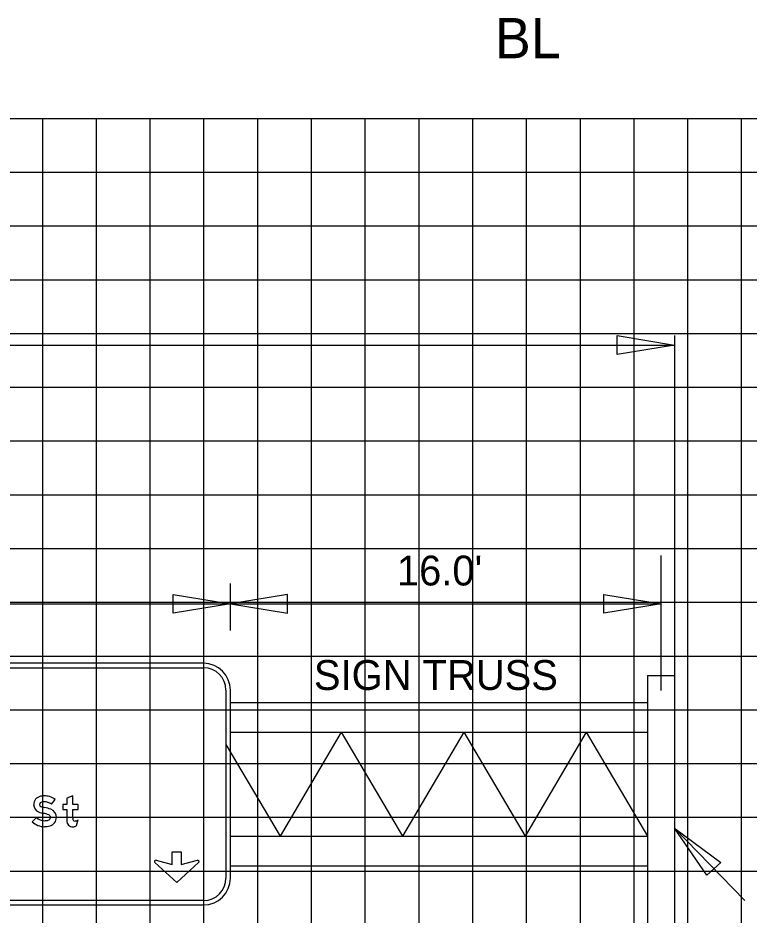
# Model space of a CAD drawing. Extents: x 1797809 to 2198143, y 249608 to 1237864.
# Drawn here: x 2196495.79 to 2196522.98, y 1237193.48 to 1237226.86 of the extents above; entities that cross this region are included whole.
import ezdxf

# ---------------------------------------------------------------- set-up
doc = ezdxf.new("R2010")
doc.units = 0
for name, color, linetype in [('3', 7, 'Continuous'), ('60', 7, 'Continuous'), ('Default', 7, 'Continuous'), ('GSBWFILL', 7, 'Continuous'), ('GSCOLORFILL', 7, 'Continuous'), ('GSDIMS', 7, 'Continuous'), ('GSOUTLINE', 7, 'Continuous'), ('GSSHT', 7, 'Continuous'), ('Level 55', 7, 'Continuous')]:
    doc.layers.add(name, color=color, linetype=linetype)

msp = doc.modelspace()

# ---------------------------------------------------------------- linework, layer by layer
at = {"layer": '3'}
for p, q in [((2196520.207, 1237215.036), (2196520.207, 1237202.392)), ((2196447.254, 1237214.688), (2196520.207, 1237214.688)), ((2196519.207, 1237202.392), (2196519.207, 1237176.268)), ((2196520.207, 1237202.392), (2196520.207, 1237176.268)), ((2196522.819, 1237194.017), (2196520.207, 1237196.71))]:
    msp.add_line(p, q, dxfattribs=at)
at = {"layer": 'Default'}
msp.add_line((2196519.707, 1237201.84), (2196519.707, 1237206.854), dxfattribs=at)
at = {"layer": 'GSBWFILL'}
msp.add_line((2196497.97, 1237196.807), (2196498.028, 1237197.037), dxfattribs=at)
for points in [[(2196497.828, 1237197.081), (2196497.828, 1237197.406), (2196498.028, 1237197.406), (2196498.028, 1237197.597), (2196497.828, 1237197.597), (2196497.828, 1237197.916), (2196497.606, 1237197.832), (2196497.606, 1237197.597), (2196497.451, 1237197.597), (2196497.451, 1237197.406), (2196497.606, 1237197.406), (2196497.606, 1237197.014)], [(2196497.029, 1237197.604), (2196497.167, 1237197.779)], [(2196496.475, 1237197.113), (2196496.319, 1237196.955)], [(2196500.927, 1237195.517), (2196501.525, 1237195.364), (2196501.525, 1237195.829), (2196501.862, 1237195.829), (2196501.862, 1237195.364), (2196502.461, 1237195.517)], [(2196502.508, 1237195.43), (2196501.694, 1237194.69), (2196500.88, 1237195.43)]]:
    msp.add_lwpolyline(points, dxfattribs=at)
for centre, start, end in [((2196500.915, 1237195.468), 75.5925, 227.6952), ((2196502.473, 1237195.468), 312.3048, 104.4075)]:
    msp.add_arc(centre, 0.0511, start, end, dxfattribs=at)
for centre, major_axis, ratio, start_param, end_param in [((2196496.69, 1237197.589), (0, 0.318), 0.999995, 0.202758, 1.570796), ((2196496.757, 1237197.26), (0, 0.654), 0.999995, 0, 0.202758), ((2196496.757, 1237197.112), (0, 0.802), 0.999995, 6.026234, 6.283185), ((2196496.832, 1237197.395), (0, 0.509), 0.999995, 5.565152, 6.026234), ((2196496.666, 1237197.589), (0, 0.295), 0.999995, 1.570796, 2.761249), ((2196496.69, 1237197.589), (0, 0.096), 0.999995, 0.202758, 1.570796), ((2196496.666, 1237197.589), (0, 0.0726), 0.999995, 1.570796, 2.761249), ((2196496.908, 1237198.194), (0, 0.724), 0.999995, 2.761249, 2.95744), ((2196496.757, 1237197.26), (0, 0.432), 0.999995, 0, 0.202758), ((2196496.757, 1237197.112), (0, 0.58), 0.999995, 6.026234, 6.283185), ((2196496.528, 1237196.154), (0, 1.351), 0.999995, 5.918637, 6.099033), ((2196496.832, 1237197.395), (0, 0.287), 0.999995, 5.523837, 6.026234), ((2196496.908, 1237198.194), (0, 0.946), 0.999995, 2.761249, 2.95744), ((2196496.528, 1237196.154), (0, 1.129), 0.999995, 5.918637, 6.099033), ((2196496.895, 1237197.114), (0, 0.101), 0.999995, 4.712389, 5.918637), ((2196496.895, 1237197.114), (0, 0.323), 0.999995, 4.712389, 5.918637), ((2196496.771, 1237197.411), (0, 0.642), 0.999995, 2.360607, 3.141593), ((2196496.771, 1237197.411), (0, 0.42), 0.999995, 2.360607, 3.141593), ((2196496.771, 1237197.556), (0, 0.564), 0.999995, 3.141593, 3.401517), ((2196496.888, 1237197.114), (0, 0.108), 0.999995, 3.401517, 4.712389), ((2196496.888, 1237197.114), (0, 0.33), 0.999995, 3.401517, 4.712389), ((2196498.037, 1237197.014), (0, 0.431), 0.999992, 1.570796, 1.830698), ((2196497.795, 1237196.95), (0, 0.18), 0.999992, 1.830698, 2.869526), ((2196499.218, 1237197.081), (0, 1.389), 0.999992, 1.570796, 1.606005), ((2196497.892, 1237197.043), (0, 0.0638), 0.999992, 1.74085, 2.407828), ((2196497.894, 1237197.045), (0, 0.0668), 0.999992, 2.407828, 3.141593), ((2196497.894, 1237197.329), (0, 0.35), 0.999992, 3.141593, 3.310762), ((2196497.939, 1237197.065), (0, 0.0832), 0.999992, 3.310762, 3.756278), ((2196497.882, 1237197.146), (0, 0.182), 0.999992, 3.756278, 4.071638), ((2196496.771, 1237197.556), (0, 0.786), 0.999995, 3.141593, 3.401517), ((2196497.828, 1237197.069), (0, 0.304), 0.999992, 2.869526, 3.141593), ((2196497.828, 1237197.202), (0, 0.438), 0.999992, 3.141593, 3.205734), ((2196497.845, 1237196.946), (0, 0.18), 0.999992, 3.205734, 3.427755), ((2196497.821, 1237197.026), (0, 0.264), 0.999992, 3.427755, 3.738844)]:
    msp.add_ellipse(centre, major_axis=major_axis, ratio=ratio, start_param=start_param, end_param=end_param, dxfattribs=at)
at = {"layer": 'GSCOLORFILL'}
for p, q in [((2196502.691, 1237202.846), (2196470.723, 1237202.846)), ((2196470.723, 1237202.679), (2196502.691, 1237202.679)), ((2196503.523, 1237201.847), (2196503.523, 1237194.854)), ((2196503.69, 1237194.854), (2196503.69, 1237201.847)), ((2196497.97, 1237196.807), (2196498.028, 1237197.037)), ((2196502.691, 1237194.021), (2196470.724, 1237194.021)), ((2196470.724, 1237193.855), (2196502.691, 1237193.855))]:
    msp.add_line(p, q, dxfattribs=at)
for points in [[(2196497.828, 1237197.081), (2196497.828, 1237197.406), (2196498.028, 1237197.406), (2196498.028, 1237197.597), (2196497.828, 1237197.597), (2196497.828, 1237197.916), (2196497.606, 1237197.832), (2196497.606, 1237197.597), (2196497.451, 1237197.597), (2196497.451, 1237197.406), (2196497.606, 1237197.406), (2196497.606, 1237197.014)], [(2196497.029, 1237197.604), (2196497.167, 1237197.779)], [(2196496.475, 1237197.113), (2196496.319, 1237196.955)], [(2196500.927, 1237195.517), (2196501.525, 1237195.364), (2196501.525, 1237195.829), (2196501.862, 1237195.829), (2196501.862, 1237195.364), (2196502.461, 1237195.517)], [(2196502.508, 1237195.43), (2196501.694, 1237194.69), (2196500.88, 1237195.43)]]:
    msp.add_lwpolyline(points, dxfattribs=at)
for centre, radius, start, end in [((2196502.691, 1237201.847), 0.999, 0, 90), ((2196502.691, 1237201.847), 0.833, 0, 90), ((2196500.915, 1237195.468), 0.0511, 75.5925, 227.6952), ((2196502.473, 1237195.468), 0.0511, 312.3048, 104.4075), ((2196502.691, 1237194.854), 0.999, 270, 0), ((2196502.691, 1237194.854), 0.833, 270, 0)]:
    msp.add_arc(centre, radius, start, end, dxfattribs=at)
for centre, major_axis, ratio, start_param, end_param in [((2196496.69, 1237197.589), (0, 0.318), 0.999995, 0.202758, 1.570796), ((2196496.757, 1237197.26), (0, 0.654), 0.999995, 0, 0.202758), ((2196496.757, 1237197.112), (0, 0.802), 0.999995, 6.026234, 6.283185), ((2196496.832, 1237197.395), (0, 0.509), 0.999995, 5.565152, 6.026234), ((2196496.666, 1237197.589), (0, 0.295), 0.999995, 1.570796, 2.761249), ((2196496.69, 1237197.589), (0, 0.096), 0.999995, 0.202758, 1.570796), ((2196496.666, 1237197.589), (0, 0.0726), 0.999995, 1.570796, 2.761249), ((2196496.908, 1237198.194), (0, 0.724), 0.999995, 2.761249, 2.95744), ((2196496.757, 1237197.26), (0, 0.432), 0.999995, 0, 0.202758), ((2196496.757, 1237197.112), (0, 0.58), 0.999995, 6.026234, 6.283185), ((2196496.528, 1237196.154), (0, 1.351), 0.999995, 5.918637, 6.099033), ((2196496.832, 1237197.395), (0, 0.287), 0.999995, 5.523837, 6.026234), ((2196496.908, 1237198.194), (0, 0.946), 0.999995, 2.761249, 2.95744), ((2196496.528, 1237196.154), (0, 1.129), 0.999995, 5.918637, 6.099033), ((2196496.895, 1237197.114), (0, 0.101), 0.999995, 4.712389, 5.918637), ((2196496.895, 1237197.114), (0, 0.323), 0.999995, 4.712389, 5.918637), ((2196496.771, 1237197.411), (0, 0.642), 0.999995, 2.360607, 3.141593), ((2196496.771, 1237197.411), (0, 0.42), 0.999995, 2.360607, 3.141593), ((2196496.771, 1237197.556), (0, 0.564), 0.999995, 3.141593, 3.401517), ((2196496.888, 1237197.114), (0, 0.108), 0.999995, 3.401517, 4.712389), ((2196496.888, 1237197.114), (0, 0.33), 0.999995, 3.401517, 4.712389), ((2196498.037, 1237197.014), (0, 0.431), 0.999992, 1.570796, 1.830698), ((2196497.795, 1237196.95), (0, 0.18), 0.999992, 1.830698, 2.869526), ((2196499.218, 1237197.081), (0, 1.389), 0.999992, 1.570796, 1.606005), ((2196497.892, 1237197.043), (0, 0.0638), 0.999992, 1.74085, 2.407828), ((2196497.894, 1237197.045), (0, 0.0668), 0.999992, 2.407828, 3.141593), ((2196497.894, 1237197.329), (0, 0.35), 0.999992, 3.141593, 3.310762), ((2196497.939, 1237197.065), (0, 0.0832), 0.999992, 3.310762, 3.756278), ((2196497.882, 1237197.146), (0, 0.182), 0.999992, 3.756278, 4.071638), ((2196496.771, 1237197.556), (0, 0.786), 0.999995, 3.141593, 3.401517), ((2196497.828, 1237197.069), (0, 0.304), 0.999992, 2.869526, 3.141593), ((2196497.828, 1237197.202), (0, 0.438), 0.999992, 3.141593, 3.205734), ((2196497.845, 1237196.946), (0, 0.18), 0.999992, 3.205734, 3.427755), ((2196497.821, 1237197.026), (0, 0.264), 0.999992, 3.427755, 3.738844)]:
    msp.add_ellipse(centre, major_axis=major_axis, ratio=ratio, start_param=start_param, end_param=end_param, dxfattribs=at)
at = {"layer": 'GSDIMS'}
for p, q in [((2196503.69, 1237204.072), (2196503.69, 1237205.813)), ((2196469.724, 1237205.055), (2196503.69, 1237205.055)), ((2196503.69, 1237205.055), (2196519.707, 1237205.055)), ((2196519.207, 1237202.392), (2196520.207, 1237202.392)), ((2196503.69, 1237201.392), (2196519.207, 1237201.392)), ((2196503.69, 1237200.282), (2196519.207, 1237200.282)), ((2196507.814, 1237200.282), (2196505.535, 1237196.419)), ((2196507.814, 1237200.282), (2196510.092, 1237196.419)), ((2196512.371, 1237200.282), (2196510.092, 1237196.419)), ((2196512.371, 1237200.282), (2196514.649, 1237196.419)), ((2196516.928, 1237200.282), (2196514.649, 1237196.419)), ((2196516.928, 1237200.282), (2196519.207, 1237196.419)), ((2196503.523, 1237199.83), (2196505.535, 1237196.419)), ((2196503.69, 1237196.419), (2196519.207, 1237196.419)), ((2196503.69, 1237195.309), (2196519.207, 1237195.309))]:
    msp.add_line(p, q, dxfattribs=at)
for points in [[(2196520.207, 1237214.688), (2196518.078, 1237214.341), (2196518.078, 1237215.036)], [(2196503.69, 1237205.055), (2196501.561, 1237204.708), (2196501.561, 1237205.402)], [(2196503.69, 1237205.055), (2196505.818, 1237204.708), (2196505.818, 1237205.402)], [(2196519.707, 1237205.055), (2196517.578, 1237204.708), (2196517.578, 1237205.402)], [(2196520.207, 1237196.71), (2196521.929, 1237195.439), (2196521.415, 1237194.961)]]:
    msp.add_lwpolyline(points, close=True, dxfattribs=at)
at = {"layer": 'GSOUTLINE'}
msp.add_line((2196497.97, 1237196.807), (2196498.028, 1237197.037), dxfattribs=at)
for points in [[(2196497.828, 1237197.081), (2196497.828, 1237197.406), (2196498.028, 1237197.406), (2196498.028, 1237197.597), (2196497.828, 1237197.597), (2196497.828, 1237197.916), (2196497.606, 1237197.832), (2196497.606, 1237197.597), (2196497.451, 1237197.597), (2196497.451, 1237197.406), (2196497.606, 1237197.406), (2196497.606, 1237197.014)], [(2196497.029, 1237197.604), (2196497.167, 1237197.779)], [(2196496.475, 1237197.113), (2196496.319, 1237196.955)], [(2196500.927, 1237195.517), (2196501.525, 1237195.364), (2196501.525, 1237195.829), (2196501.862, 1237195.829), (2196501.862, 1237195.364), (2196502.461, 1237195.517)], [(2196502.508, 1237195.43), (2196501.694, 1237194.69), (2196500.88, 1237195.43)]]:
    msp.add_lwpolyline(points, dxfattribs=at)
for centre, start, end in [((2196500.915, 1237195.468), 75.5925, 227.6952), ((2196502.473, 1237195.468), 312.3048, 104.4075)]:
    msp.add_arc(centre, 0.0511, start, end, dxfattribs=at)
for centre, major_axis, ratio, start_param, end_param in [((2196496.69, 1237197.589), (0, 0.318), 0.999995, 0.202758, 1.570796), ((2196496.757, 1237197.26), (0, 0.654), 0.999995, 0, 0.202758), ((2196496.757, 1237197.112), (0, 0.802), 0.999995, 6.026234, 6.283185), ((2196496.832, 1237197.395), (0, 0.509), 0.999995, 5.565152, 6.026234), ((2196496.666, 1237197.589), (0, 0.295), 0.999995, 1.570796, 2.761249), ((2196496.69, 1237197.589), (0, 0.096), 0.999995, 0.202758, 1.570796), ((2196496.666, 1237197.589), (0, 0.0726), 0.999995, 1.570796, 2.761249), ((2196496.908, 1237198.194), (0, 0.724), 0.999995, 2.761249, 2.95744), ((2196496.757, 1237197.26), (0, 0.432), 0.999995, 0, 0.202758), ((2196496.757, 1237197.112), (0, 0.58), 0.999995, 6.026234, 6.283185), ((2196496.528, 1237196.154), (0, 1.351), 0.999995, 5.918637, 6.099033), ((2196496.832, 1237197.395), (0, 0.287), 0.999995, 5.523837, 6.026234), ((2196496.908, 1237198.194), (0, 0.946), 0.999995, 2.761249, 2.95744), ((2196496.528, 1237196.154), (0, 1.129), 0.999995, 5.918637, 6.099033), ((2196496.895, 1237197.114), (0, 0.101), 0.999995, 4.712389, 5.918637), ((2196496.895, 1237197.114), (0, 0.323), 0.999995, 4.712389, 5.918637), ((2196496.771, 1237197.411), (0, 0.642), 0.999995, 2.360607, 3.141593), ((2196496.771, 1237197.411), (0, 0.42), 0.999995, 2.360607, 3.141593), ((2196496.771, 1237197.556), (0, 0.564), 0.999995, 3.141593, 3.401517), ((2196496.888, 1237197.114), (0, 0.108), 0.999995, 3.401517, 4.712389), ((2196496.888, 1237197.114), (0, 0.33), 0.999995, 3.401517, 4.712389), ((2196498.037, 1237197.014), (0, 0.431), 0.999992, 1.570796, 1.830698), ((2196497.795, 1237196.95), (0, 0.18), 0.999992, 1.830698, 2.869526), ((2196499.218, 1237197.081), (0, 1.389), 0.999992, 1.570796, 1.606005), ((2196497.892, 1237197.043), (0, 0.0638), 0.999992, 1.74085, 2.407828), ((2196497.894, 1237197.045), (0, 0.0668), 0.999992, 2.407828, 3.141593), ((2196497.894, 1237197.329), (0, 0.35), 0.999992, 3.141593, 3.310762), ((2196497.939, 1237197.065), (0, 0.0832), 0.999992, 3.310762, 3.756278), ((2196497.882, 1237197.146), (0, 0.182), 0.999992, 3.756278, 4.071638), ((2196496.771, 1237197.556), (0, 0.786), 0.999995, 3.141593, 3.401517), ((2196497.828, 1237197.069), (0, 0.304), 0.999992, 2.869526, 3.141593), ((2196497.828, 1237197.202), (0, 0.438), 0.999992, 3.141593, 3.205734), ((2196497.845, 1237196.946), (0, 0.18), 0.999992, 3.205734, 3.427755), ((2196497.821, 1237197.026), (0, 0.264), 0.999992, 3.427755, 3.738844)]:
    msp.add_ellipse(centre, major_axis=major_axis, ratio=ratio, start_param=start_param, end_param=end_param, dxfattribs=at)
at = {"layer": 'GSSHT'}
for p, q in [((2196544.707, 1237223.106), (2196414.707, 1237223.106)), ((2196496.707, 1237163.106), (2196496.707, 1237223.106)), ((2196498.707, 1237163.106), (2196498.707, 1237223.106)), ((2196500.707, 1237163.106), (2196500.707, 1237223.106)), ((2196502.707, 1237163.106), (2196502.707, 1237223.106)), ((2196504.707, 1237163.106), (2196504.707, 1237223.106)), ((2196506.707, 1237163.106), (2196506.707, 1237223.106)), ((2196508.707, 1237163.106), (2196508.707, 1237223.106)), ((2196510.707, 1237163.106), (2196510.707, 1237223.106)), ((2196512.707, 1237163.106), (2196512.707, 1237223.106)), ((2196514.707, 1237163.106), (2196514.707, 1237223.106)), ((2196516.707, 1237163.106), (2196516.707, 1237223.106)), ((2196518.707, 1237163.106), (2196518.707, 1237223.106)), ((2196520.707, 1237163.106), (2196520.707, 1237223.106)), ((2196522.707, 1237163.106), (2196522.707, 1237223.106)), ((2196544.707, 1237221.106), (2196414.707, 1237221.106)), ((2196544.707, 1237219.106), (2196414.707, 1237219.106)), ((2196544.707, 1237217.106), (2196414.707, 1237217.106)), ((2196544.707, 1237215.106), (2196414.707, 1237215.106)), ((2196544.707, 1237213.106), (2196414.707, 1237213.106)), ((2196544.707, 1237211.106), (2196414.707, 1237211.106)), ((2196544.707, 1237209.106), (2196414.707, 1237209.106)), ((2196544.707, 1237207.106), (2196414.707, 1237207.106)), ((2196544.707, 1237205.106), (2196414.707, 1237205.106)), ((2196544.707, 1237203.106), (2196414.707, 1237203.106)), ((2196544.707, 1237201.106), (2196414.707, 1237201.106)), ((2196544.707, 1237199.106), (2196414.707, 1237199.106)), ((2196544.707, 1237197.106), (2196414.707, 1237197.106)), ((2196544.707, 1237195.106), (2196414.707, 1237195.106))]:
    msp.add_line(p, q, dxfattribs=at)

# ---------------------------------------------------------------- texts
at = {"layer": '60'}
msp.add_text('BL', height=1.5, dxfattribs=at).set_placement((2196513.525, 1237225.356))
at = {"layer": 'Level 55'}
for s, p in [("16.0'", (2196509.883, 1237205.743)), ('SIGN TRUSS', (2196506.795, 1237201.856))]:
    msp.add_text(s, height=1.1105, dxfattribs=at).set_placement(p)

doc.saveas('drawing.dxf')
